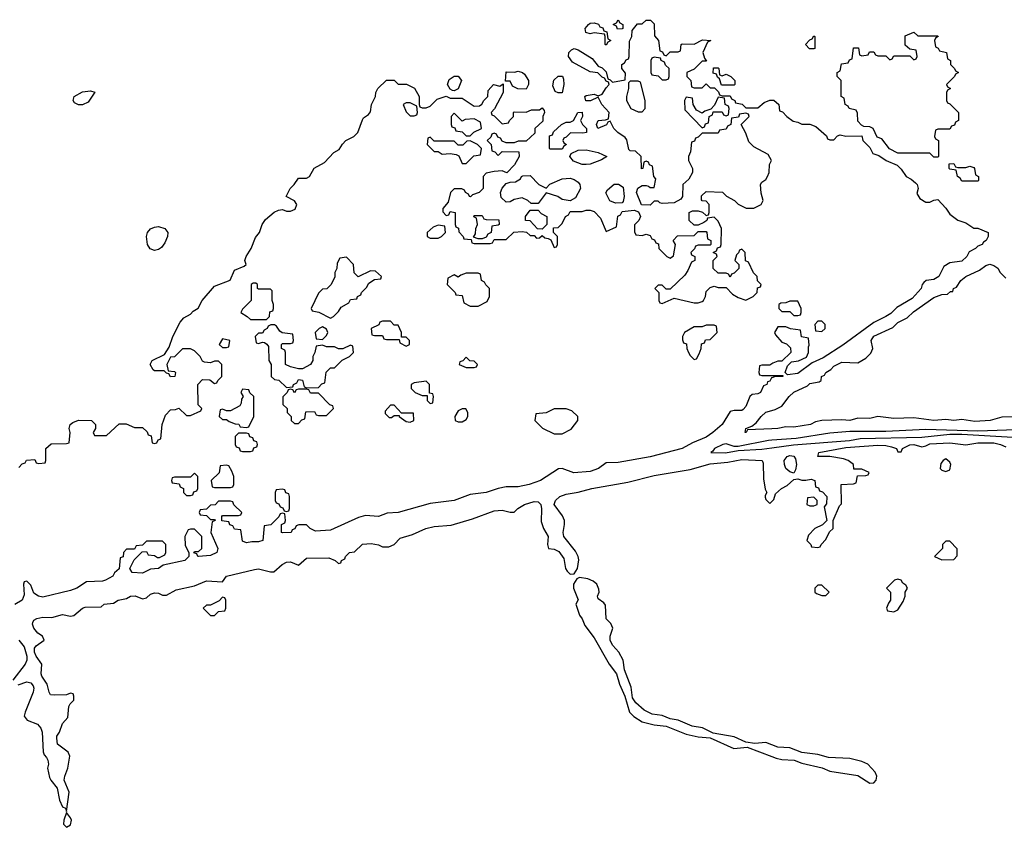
# Model space of a CAD drawing. Header units: inches. Extents: x 2769379 to 2883802, y 684208 to 828654.
# Tile 273 of 298: x 2836235 to 2841163, y 804975 to 809014. Entities that reach past the tile are written whole.
import ezdxf

# ---------------------------------------------------------------- set-up
doc = ezdxf.new("R2010")
doc.units = ezdxf.units.IN
doc.header["$MEASUREMENT"] = 0
doc.layers.add('C8830', color=7, linetype='Continuous')
doc.layers.add('C8840', color=7, linetype='Continuous')

msp = doc.modelspace()

# ---------------------------------------------------------------- linework, layer by layer
at = {"layer": 'C8830', "color": 2}
for points, elevation in [([(2836230, 806774), (2836247.3, 806792.7), (2836262, 806798), (2836268.4, 806811.6), (2836310, 806814), (2836318, 806798), (2836330, 806794), (2836362, 806798), (2836366, 806810), (2836366, 806870), (2836392.7, 806892.7), (2836470, 806894), (2836482, 806898), (2836488, 806950), (2836482, 806970), (2836488, 806990), (2836500.2, 806999.8), (2836528.9, 807011.1), (2836594, 807010), (2836614, 806990), (2836614, 806970), (2836602, 806950), (2836610, 806934), (2836670, 806934), (2836732.7, 806992.7), (2836767.3, 806992.7), (2836810, 806974), (2836850, 806974), (2836872.7, 806952.7), (2836878, 806938), (2836892.7, 806932.7), (2836898, 806898), (2836910, 806894), (2836922, 806898), (2836927.3, 806912.7), (2836942, 806918), (2836948, 806990), (2836964.7, 807035.3), (2836990, 807062), (2837015.3, 807064.7), (2837031.6, 807071.6), (2837070, 807034), (2837090, 807034), (2837142, 807058), (2837146, 807070), (2837128, 807088), (2837126, 807190), (2837150, 807214), (2837187.3, 807212.7), (2837210, 807194), (2837222, 807198), (2837226, 807210), (2837246, 807230), (2837246, 807290), (2837230, 807306), (2837210, 807306), (2837190, 807298), (2837160.4, 807300.4), (2837150, 807306), (2837138, 807330), (2837110, 807358), (2837090, 807368), (2837050, 807368), (2837010, 807328), (2836990, 807326), (2836972, 807290), (2836978, 807258), (2837010, 807254), (2837014, 807250), (2837011.1, 807228.9), (2836990, 807228), (2836982, 807242), (2836970, 807246), (2836958, 807258), (2836910, 807258), (2836903.1, 807263.1), (2836888, 807290), (2836898, 807310), (2836960.4, 807339.6), (2836983.1, 807376.9), (2837002, 807430), (2837038, 807502), (2837056.4, 807523.6), (2837090, 807542), (2837103.1, 807556.9), (2837128.4, 807571.6), (2837148.7, 807610), (2837210, 807682), (2837288.4, 807711.6), (2837310, 807762), (2837359, 807781), (2837368, 807790), (2837362, 807810), (2837368.7, 807830), (2837394, 807870), (2837414.6, 807925.4), (2837435.3, 807950), (2837448.7, 807990), (2837465.6, 808014.4), (2837509.2, 808050.8), (2837530, 808062), (2837550, 808064.7), (2837570, 808056), (2837590, 808056), (2837612.9, 808067.1), (2837622, 808090), (2837610, 808108), (2837568, 808130), (2837588, 808170), (2837608.7, 808190), (2837630, 808222), (2837670, 808222), (2837686, 808230), (2837708.9, 808271.1), (2837760.4, 808299.6), (2837808, 808350), (2837834.6, 808365.4), (2837850, 808392), (2837868, 808410), (2837908, 808430), (2837928, 808450), (2837950, 808514), (2837956.4, 808523.6), (2837980.4, 808539.6), (2837990, 808554), (2837995.3, 808590), (2838015.3, 808630), (2838018, 808650), (2838028, 808670), (2838070, 808712), (2838110, 808712), (2838130, 808692), (2838171.1, 808691.1), (2838211.1, 808671.1), (2838234, 808630), (2838234, 808590), (2838238, 808578), (2838250, 808574), (2838270, 808574), (2838290, 808582), (2838324, 808616), (2838370, 808632), (2838390, 808622), (2838450, 808622), (2838510, 808582), (2838536.4, 808583.6), (2838548.4, 808591.6), (2838558, 808610), (2838578, 808630), (2838580.4, 808659.6), (2838606, 808690), (2838638, 808682), (2838654, 808694), (2838654, 808650), (2838611.6, 808568.4), (2838594, 808550), (2838598, 808538), (2838610, 808534), (2838650, 808494), (2838682, 808498), (2838686, 808510), (2838706, 808530), (2838706, 808550), (2838710, 808554), (2838770, 808552), (2838796.4, 808563.6), (2838836.4, 808563.6), (2838850, 808574), (2838859.6, 808559.6), (2838862, 808550), (2838854, 808530), (2838852.7, 808507.3), (2838814, 808470), (2838812.7, 808447.3), (2838770, 808406), (2838730, 808406), (2838710, 808398), (2838670, 808398), (2838650, 808406), (2838642, 808422), (2838627.3, 808427.3), (2838622, 808442), (2838610, 808446), (2838598, 808442), (2838592.7, 808427.3), (2838574, 808410), (2838594, 808390), (2838598, 808358), (2838612.7, 808352.7), (2838630, 808334), (2838650, 808354), (2838732.7, 808352.7), (2838734, 808330), (2838711.6, 808288.4), (2838672.7, 808247.3), (2838650, 808258), (2838610, 808255.3), (2838570, 808246), (2838554, 808230), (2838554, 808170), (2838534, 808150), (2838502, 808138), (2838491.6, 808128.4), (2838486, 808130), (2838482, 808142), (2838466, 808150), (2838462, 808162), (2838447.3, 808167.3), (2838410, 808168), (2838391, 808149), (2838379.1, 808100.9), (2838352, 808070), (2838352.7, 808052.7), (2838370, 808034), (2838382, 808038), (2838390, 808054), (2838414, 808050), (2838414, 807990), (2838418, 807978), (2838431.6, 807971.6), (2838432.7, 807952.7), (2838454, 807930), (2838458, 807918), (2838494, 807914), (2838498, 807898), (2838510, 807894), (2838590, 807894), (2838602, 807898), (2838610, 807914), (2838670, 807914), (2838708.4, 807951.6), (2838750, 807954), (2838771.6, 807951.6), (2838790, 807934), (2838810, 807934), (2838822, 807922), (2838836.4, 807923.6), (2838850, 807934), (2838863.6, 807923.6), (2838879.6, 807919.6), (2838892.7, 807912.7), (2838910, 807874), (2838922, 807878), (2838926, 807890), (2838926, 807930), (2838906, 807950), (2838907.3, 807972.7), (2838930, 807974), (2838950, 807994), (2838966, 808030), (2838982, 808038), (2838990, 808054), (2839050, 808054), (2839070, 808062), (2839090, 808062), (2839110, 808054), (2839141, 808021), (2839170, 807954), (2839222, 807978), (2839228.4, 808031.6), (2839242, 808038), (2839250, 808054), (2839310, 808062), (2839332.7, 808052.7), (2839342, 808030), (2839334, 808010), (2839312.7, 807987.3), (2839312.7, 807952.7), (2839318, 807938), (2839350, 807934), (2839370, 807942), (2839390, 807934), (2839398, 807918), (2839412.7, 807912.7), (2839418, 807898), (2839432.7, 807892.7), (2839434, 807870), (2839474, 807830), (2839490, 807822), (2839507.3, 807832.7), (2839518, 807890), (2839506, 807910), (2839527.3, 807932.7), (2839610, 807934), (2839630, 807954), (2839670, 807954), (2839674, 807950), (2839678, 807918), (2839694, 807910), (2839694, 807890), (2839690, 807886), (2839630, 807886), (2839618, 807882), (2839612.7, 807867.3), (2839594, 807850), (2839598, 807838), (2839614, 807830), (2839614, 807810), (2839598, 807802), (2839579.6, 807760.4), (2839563.6, 807736.4), (2839490, 807666), (2839470, 807666), (2839450, 807686), (2839430, 807686), (2839414, 807670), (2839434, 807650), (2839434, 807610), (2839438, 807598), (2839450, 807594), (2839510, 807622), (2839610, 807598), (2839630, 807598), (2839650, 807604.7), (2839658, 807610), (2839668, 807630), (2839670, 807654), (2839690, 807674), (2839710, 807682), (2839730, 807674), (2839770, 807674), (2839802, 807642), (2839830, 807624.7), (2839870, 807612), (2839906, 807630), (2839926, 807650), (2839927.3, 807672.7), (2839942, 807678), (2839946, 807690), (2839927.3, 807707.3), (2839926, 807730), (2839907.3, 807747.3), (2839882, 807802), (2839867.3, 807807.3), (2839866, 807850), (2839850, 807866), (2839838, 807862), (2839832.7, 807847.3), (2839822, 807838), (2839814, 807810), (2839834, 807790), (2839834, 807770), (2839810, 807746), (2839798, 807742), (2839790, 807726), (2839782, 807742), (2839770, 807746), (2839730, 807746), (2839706, 807770), (2839706, 807810), (2839726, 807830), (2839722, 807842), (2839706, 807850), (2839722, 807858), (2839727.3, 807872.7), (2839742, 807878), (2839746, 807890), (2839748, 807970), (2839730, 808006), (2839710, 808026), (2839678, 808022), (2839674, 808010), (2839659.6, 808000.4), (2839630, 807986), (2839610, 807986), (2839586, 808010), (2839586, 808050), (2839602, 808058), (2839630, 808058), (2839652, 808052), (2839670, 808034), (2839682, 808038), (2839686, 808050), (2839686, 808090), (2839670, 808106), (2839650, 808108), (2839647.3, 808112.7), (2839647.3, 808132.7), (2839670, 808154), (2839751.6, 808151.6), (2839771.6, 808131.6), (2839812, 808110), (2839831.1, 808091.1), (2839871.6, 808071.6), (2839908.4, 808071.6), (2839946, 808090), (2839955.3, 808110), (2839945.6, 808145.6), (2839942, 808190), (2839950, 808202), (2839970, 808214), (2839978, 808230), (2839986, 808250), (2839988, 808290), (2839998, 808310), (2839980.4, 808340.4), (2839910, 808378), (2839884, 808404), (2839870, 808446), (2839846, 808490), (2839886, 808530), (2839882, 808542), (2839870, 808546), (2839838, 808542), (2839832.7, 808527.3), (2839798, 808522), (2839794, 808490), (2839778, 808482), (2839770, 808466), (2839738, 808462), (2839730, 808446), (2839650, 808446), (2839630, 808426), (2839618, 808422), (2839612.7, 808407.3), (2839598, 808402), (2839592.7, 808352.7), (2839582, 808330), (2839582, 808310), (2839602, 808270), (2839602, 808250), (2839583.6, 808216.4), (2839554, 808190), (2839552, 808130), (2839543.6, 808116.4), (2839510, 808098), (2839450, 808095.3), (2839438, 808098), (2839430, 808106), (2839410, 808106), (2839390, 808086), (2839347.3, 808087.3), (2839322, 808150), (2839329, 808171), (2839350, 808184.7), (2839370, 808184.7), (2839382, 808182), (2839390, 808174), (2839410, 808174), (2839418, 808218), (2839408, 808230), (2839402, 808282), (2839387.3, 808287.3), (2839382, 808302), (2839370, 808306), (2839358, 808302), (2839354, 808270), (2839347.3, 808267.3), (2839346, 808330), (2839316.4, 808356.4), (2839290, 808358), (2839284, 808364), (2839273.2, 808413.2), (2839265.6, 808425.6), (2839228, 808450), (2839208, 808470), (2839190, 808506), (2839178, 808502), (2839171.6, 808488.4), (2839128, 808470), (2839122, 808490), (2839129.4, 808510.6), (2839167.3, 808512.7), (2839182, 808518), (2839186, 808550), (2839148, 808590), (2839130, 808626), (2839091.1, 808608.9), (2839068.7, 808608.7), (2839064, 808630), (2839070, 808634.8), (2839110, 808642), (2839130, 808634), (2839150, 808642), (2839170, 808674), (2839186, 808690), (2839182, 808702), (2839170, 808706), (2839162, 808722), (2839150, 808726), (2839128, 808748), (2839090, 808754), (2839001.5, 808801.5), (2838981.2, 808830), (2838984, 808850), (2838996, 808864), (2839010, 808870.7), (2839030, 808864), (2839100.7, 808820.7), (2839130, 808782), (2839150, 808774), (2839170, 808754), (2839178, 808718), (2839190, 808714), (2839202, 808702), (2839266, 808714), (2839267.3, 808747.3), (2839248, 808770), (2839248, 808790), (2839262, 808798), (2839270, 808814), (2839282, 808818), (2839286, 808830), (2839287.3, 808907.3), (2839298, 808930), (2839300.4, 808959.6), (2839327.3, 808992.7), (2839350, 808994), (2839370, 809012), (2839391.6, 809011.6), (2839410, 808994), (2839412.7, 808932.7), (2839432, 808910), (2839438, 808858), (2839452.7, 808852.7), (2839458, 808838), (2839470, 808834), (2839490, 808854), (2839530, 808854), (2839542, 808858), (2839546, 808890), (2839550, 808894), (2839610, 808891.3), (2839652.7, 808912.7), (2839694, 808910), (2839678, 808902), (2839654, 808850), (2839662, 808822), (2839672.7, 808807.3), (2839650, 808806), (2839610, 808766), (2839574, 808750), (2839574, 808730), (2839594, 808710), (2839598, 808678), (2839610, 808674), (2839650, 808674), (2839670, 808694), (2839690, 808674), (2839712.7, 808672.7), (2839732.7, 808652.7), (2839738, 808638), (2839750, 808634), (2839790, 808634), (2839798, 808618), (2839814, 808610), (2839818, 808598), (2839851.6, 808591.6), (2839870, 808574), (2839930, 808574), (2839960.4, 808599.6), (2839990, 808612), (2840000, 808612)], 2), ([(2840000, 807293.6), (2839990, 807286), (2839950, 807286), (2839938, 807282), (2839934, 807250), (2839938, 807238), (2839950, 807234), (2840000, 807234)], 2), ([(2840000, 807222.7), (2839998, 807222), (2839990, 807206), (2839978, 807202), (2839974, 807190), (2839958, 807182), (2839942, 807150), (2839930, 807142), (2839901, 807139), (2839890, 807128.7), (2839870, 807079), (2839856.2, 807063.8), (2839850, 807059.5), (2839810, 807059), (2839790, 807054), (2839750.4, 806990), (2839704.4, 806950), (2839670, 806925.7), (2839602, 806898), (2839550.7, 806870), (2839390, 806827.4), (2839230, 806799.8), (2839170, 806797.2), (2839131.1, 806768.9), (2839090, 806753.7), (2839008.2, 806748.2), (2838950, 806768.7), (2838931.6, 806768.4), (2838841, 806710), (2838784.7, 806690), (2838730, 806677.4), (2838670, 806677), (2838630, 806669.6), (2838570, 806649.7), (2838490, 806639.3), (2838410, 806609.6), (2838290, 806594), (2838130, 806549.6), (2838073.7, 806546.3), (2838030, 806529.6), (2837965.4, 806534.6), (2837930, 806524), (2837790, 806460.5), (2837716, 806456), (2837688, 806470), (2837670, 806488), (2837632.7, 806487.3), (2837618, 806482), (2837612, 806468), (2837598, 806462), (2837594, 806450), (2837550, 806448), (2837546, 806450), (2837546, 806490), (2837562, 806498), (2837566, 806510), (2837562, 806542), (2837550, 806546), (2837538, 806542), (2837532.7, 806527.3), (2837492.7, 806487.3), (2837458, 806482), (2837452, 806410), (2837430, 806402), (2837396.9, 806403.1), (2837370, 806398), (2837350, 806406), (2837342, 806462), (2837310, 806466), (2837302, 806482), (2837287.3, 806487.3), (2837282, 806502), (2837247.3, 806507.3), (2837246, 806530), (2837250, 806534), (2837330, 806534), (2837342, 806538), (2837346, 806550), (2837307.3, 806587.3), (2837302, 806602), (2837290, 806606), (2837230, 806606), (2837212.7, 806587.3), (2837190, 806586), (2837170, 806566), (2837138, 806562), (2837134, 806550), (2837138, 806538), (2837170, 806534), (2837190, 806514), (2837210, 806514), (2837214, 806510), (2837198, 806502), (2837192, 806450), (2837226, 806370), (2837221, 806350), (2837190, 806334), (2837129.3, 806329.3), (2837126, 806330), (2837122, 806342), (2837107.3, 806347.3), (2837110, 806354), (2837130, 806354), (2837146, 806370), (2837146, 806430), (2837110, 806466), (2837090, 806466), (2837078, 806462), (2837062, 806430), (2837063.6, 806383.6), (2837082, 806350), (2837082, 806330), (2837062, 806310), (2836953.4, 806286.6), (2836930.3, 806269.7), (2836890, 806265.2), (2836850, 806245.6), (2836798, 806250), (2836786, 806270), (2836807.3, 806312.7), (2836847.3, 806352.7), (2836870, 806354), (2836878, 806338), (2836910, 806334), (2836924.7, 806324.7), (2836935.3, 806324.7), (2836962, 806338), (2836966, 806350), (2836966, 806390), (2836950, 806406), (2836870, 806406), (2836850, 806386), (2836818, 806382), (2836810, 806366), (2836770, 806366), (2836754, 806350), (2836752.7, 806327.3), (2836738, 806322), (2836732.7, 806267.3), (2836710, 806248), (2836701, 806230), (2836664.7, 806210), (2836650, 806205.1), (2836570, 806202), (2836521, 806170), (2836490, 806158.7), (2836350, 806126.6), (2836328.7, 806130), (2836306, 806146), (2836290, 806186), (2836270, 806206), (2836258, 806202), (2836254, 806190), (2836256.9, 806136.9), (2836246.8, 806110), (2836211.3, 806088.7)], 2), ([(2840000, 806968.1), (2839878, 806962), (2839870.4, 806949.6), (2839866, 806950), (2839868.7, 806970), (2839899, 806981), (2839921.5, 806998.5), (2839946, 807030), (2839969.7, 807050.3), (2840000, 807059.7)], 2), ([(2840000, 806911.2), (2839982, 806910), (2839830, 806879.5), (2839810, 806879.5), (2839770, 806892), (2839754, 806890), (2839712, 806870), (2839704.7, 806855.3), (2839694, 806850), (2839767.3, 806847.3), (2839830, 806859.1), (2839950, 806865.5), (2840000, 806872.5)], 6), ([(2836227.1, 805687.1), (2836270, 805703.1), (2836290, 805698), (2836302.8, 805682.8), (2836306.4, 805670), (2836302.4, 805650), (2836262, 805550), (2836258, 805530), (2836272, 805510), (2836324.7, 805490), (2836340.5, 805470), (2836348.2, 805450), (2836352.8, 805352.8), (2836357.3, 805337.3), (2836370, 805324.7), (2836376.3, 805310), (2836379.1, 805290), (2836374, 805270), (2836384.5, 805224.5), (2836390.7, 805210), (2836423, 805170), (2836434.4, 805110), (2836450, 805077.3), (2836464.7, 805070), (2836470, 805054), (2836482.4, 805150), (2836458.4, 805210), (2836460.5, 805230), (2836476.2, 805270), (2836485.2, 805330), (2836478, 805350), (2836423.7, 805390), (2836420.1, 805419.9), (2836420.9, 805430), (2836434, 805450), (2836450, 805494), (2836476.4, 805523.6), (2836480.4, 805579.6), (2836487.3, 805592.7), (2836506, 805610), (2836506, 805630), (2836502, 805642), (2836490, 805646), (2836470, 805638), (2836410, 805635.3), (2836390, 805638), (2836382, 805650), (2836373.2, 805690), (2836346, 805730), (2836342.5, 805742.5), (2836346, 805790), (2836318, 805830), (2836309.3, 805850), (2836309.6, 805870.4), (2836318, 805882), (2836358, 805910), (2836348.7, 805930), (2836325.1, 805945.1), (2836305.1, 805970), (2836299.5, 805990), (2836301.6, 805998.4), (2836306, 806010), (2836321.1, 806018.9), (2836350, 806026.4), (2836396.6, 806023.4), (2836450, 806039.1), (2836490, 806030.7), (2836506.3, 806033.7), (2836549, 806070), (2836563.5, 806076.5), (2836642, 806078), (2836658, 806090), (2836704, 806096), (2836728, 806110), (2836770, 806118.8), (2836790, 806130.4), (2836812.7, 806132.7), (2836850, 806118), (2836870, 806122), (2836890, 806141), (2836910, 806146.8), (2836930, 806146), (2836950, 806136), (2836970, 806136), (2837018, 806162), (2837110, 806182), (2837170, 806207.7), (2837250, 806202), (2837270, 806230.7), (2837410, 806264), (2837430, 806266.8), (2837490, 806252), (2837507.3, 806252.7), (2837548, 806290), (2837570, 806301), (2837590, 806302), (2837630, 806286), (2837670, 806321), (2837782.8, 806322.8), (2837814, 806310), (2837830, 806294), (2837842, 806298), (2837846, 806310), (2837862, 806318), (2837866, 806330), (2837886, 806350), (2837910, 806352), (2837950, 806390.5), (2837993.4, 806393.4), (2838030, 806387.3), (2838050, 806377.3), (2838083.2, 806376.8), (2838108.7, 806390), (2838139, 806421), (2838200.2, 806439.8), (2838268, 806470), (2838310, 806479.1), (2838394.6, 806485.4), (2838502, 806518), (2838610, 806557.1), (2838650, 806560.7), (2838690, 806551), (2838710, 806551.3), (2838728.7, 806570), (2838762, 806590), (2838810, 806604.4), (2838830, 806602.4), (2838842.4, 806590), (2838846.9, 806566.9), (2838844.9, 806504.9), (2838856.3, 806470), (2838880.7, 806430), (2838876, 806390), (2838882, 806370), (2838910, 806366), (2838934, 806354), (2838958.5, 806318.5), (2838967.2, 806270), (2838975.2, 806255.2), (2838990, 806241.6), (2839010, 806242.8), (2839026.3, 806270), (2839032.7, 806312.7), (2839029.6, 806329.6), (2839016.6, 806356.6), (2838958.7, 806430), (2838954.7, 806450), (2838962.4, 806490), (2838961.3, 806510), (2838952.3, 806532.3), (2838909.6, 806590), (2838917.2, 806610), (2838939, 806630), (2838970, 806641.6), (2839030, 806650.4), (2839098, 806670), (2839278.9, 806701.1), (2839410, 806734.9), (2839590, 806764.9), (2839690, 806792.3), (2839779.3, 806800.7), (2839850, 806814.7), (2839951.3, 806810), (2839955.9, 806795.9), (2839957.5, 806717.5), (2839965.4, 806665.4), (2839974, 806650), (2839965.4, 806634.6), (2839965.4, 806625.4), (2839970, 806614), (2839990, 806594), (2840000, 806604)], 2), ([(2840000, 805386.8), (2839970, 805398.4), (2839913.8, 805393.8), (2839870, 805401.2), (2839810, 805427), (2839706, 805446), (2839652.5, 805472.5), (2839600.1, 805480.1), (2839531.1, 805511.1), (2839490, 805516.9), (2839450, 805533.3), (2839401.1, 805541.1), (2839361, 805561), (2839318, 805598), (2839302.4, 805622.4), (2839295.6, 805675.6), (2839261.6, 805761.6), (2839255.6, 805810), (2839234, 805850), (2839204.2, 805884.2), (2839189.7, 805909.7), (2839189.7, 805930), (2839203.7, 805970), (2839194.2, 805994.2), (2839170, 806018), (2839166.3, 806086.3), (2839158, 806098), (2839130, 806118), (2839126, 806130), (2839135.3, 806150), (2839134, 806166), (2839123.7, 806190), (2839105.4, 806205.4), (2839077.7, 806217.7), (2839036.3, 806223.7), (2839022.8, 806217.2), (2839007.3, 806190), (2839006.8, 806170), (2839030, 806112), (2839018.8, 806090), (2839036.3, 806036.3), (2839050, 806018), (2839063.4, 805983.4), (2839110, 805922.8), (2839184.9, 805790), (2839221.6, 805741.6), (2839236.4, 805690), (2839264.4, 805630), (2839287.7, 805550), (2839308.9, 805528.9), (2839350, 805503.1), (2839410, 805487), (2839470, 805480.4), (2839570, 805441.3), (2839630, 805427), (2839690, 805422), (2839808.7, 805368.7), (2839875.3, 805375.3), (2840000, 805328.3)], 2), ([(2836230, 805910.3), (2836257.4, 805877.4), (2836270.7, 805830), (2836270.6, 805810), (2836262.4, 805790), (2836201, 805710)], 2)]:
    msp.add_lwpolyline(points, dxfattribs=dict(at, elevation=elevation))
at = {"layer": 'C8830', "color": 2, "elevation": 2}
for points in [[(2839170, 808886), (2839166, 808890), (2839166, 808930), (2839162, 808942), (2839110, 808948.7), (2839090, 808944), (2839069, 808950), (2839065.2, 808970), (2839082, 808990), (2839090, 808996), (2839110, 808998), (2839131.6, 808991.6), (2839138, 808978), (2839152.7, 808972.7), (2839158, 808958), (2839172.7, 808952.7), (2839178, 808918), (2839194, 808910), (2839178, 808902)], [(2839227.3, 808967.3), (2839222, 808982), (2839206, 808990), (2839222, 808998), (2839230, 809014), (2839238, 808998), (2839254, 808990), (2839254, 808970), (2839250, 808968)], [(2839410, 808826), (2839398, 808822), (2839394, 808810), (2839394, 808750), (2839398, 808738), (2839430, 808734), (2839450, 808714), (2839470, 808714), (2839482, 808718), (2839486, 808730), (2839486, 808770), (2839467.3, 808787.3), (2839462, 808802), (2839446, 808810), (2839442, 808822)], [(2838770, 808666), (2838728.4, 808668.4), (2838702, 808682), (2838690, 808706), (2838666, 808706), (2838670, 808754), (2838712, 808752), (2838730, 808756), (2838750.7, 808750.7), (2838762, 808742), (2838781, 808710), (2838782, 808690)], [(2839750, 808734), (2839770, 808742), (2839794, 808730), (2839814, 808710), (2839814, 808690), (2839810, 808686), (2839747.3, 808687.3), (2839738, 808718), (2839727.3, 808727.3), (2839722, 808742), (2839706, 808746), (2839707.3, 808772.7), (2839730, 808774), (2839734, 808770), (2839738, 808738)], [(2838410, 808658), (2838400.4, 808660.4), (2838390, 808666), (2838375.3, 808690), (2838385.2, 808714.8), (2838410, 808731.3), (2838430, 808731.3), (2838446, 808710), (2838430, 808668)], [(2838930, 808648), (2838915.3, 808655.3), (2838903.1, 808683.1), (2838909, 808711), (2838930, 808732), (2838951.3, 808731.3), (2838956.9, 808716.9), (2838958.8, 808690), (2838950, 808648)], [(2839330, 808706), (2839290, 808706), (2839282, 808698), (2839282, 808670), (2839272, 808630), (2839272, 808610), (2839294, 808570), (2839330, 808554), (2839350, 808554), (2839366, 808570), (2839366, 808610), (2839342, 808702)], [(2836530, 808588.7), (2836510, 808598), (2836502, 808610), (2836508, 808630), (2836550, 808654), (2836590, 808658), (2836611.1, 808651.1), (2836578, 808602), (2836550, 808588.7)], [(2839730, 808626), (2839712.7, 808587.3), (2839694, 808566), (2839663.6, 808556.4), (2839650, 808546), (2839622, 808562), (2839606, 808590), (2839602, 808622), (2839570, 808626), (2839562, 808610), (2839563.6, 808563.6), (2839650, 808474), (2839662, 808478), (2839667.3, 808492.7), (2839682, 808498), (2839686, 808530), (2839702, 808538), (2839706, 808554), (2839750, 808554), (2839758, 808538), (2839770, 808534), (2839782, 808538), (2839786, 808570), (2839782, 808582), (2839766, 808590), (2839762, 808622)], [(2838190, 808598), (2838170, 808598), (2838154, 808590), (2838170, 808554), (2838190, 808534), (2838210, 808534), (2838222, 808538), (2838226, 808550), (2838222, 808582)], [(2838410, 808546), (2838394, 808530), (2838394, 808490), (2838398, 808478), (2838412.7, 808472.7), (2838418, 808458), (2838450, 808454), (2838470, 808434), (2838490, 808434), (2838508.4, 808451.6), (2838546, 808470), (2838542, 808502), (2838510, 808518), (2838464.7, 808515.3), (2838450, 808506)], [(2839053.4, 808446.6), (2838991.6, 808448.4), (2838970, 808426), (2838958, 808422), (2838954, 808410), (2838958, 808398), (2838972, 808390), (2838958, 808382), (2838950, 808366), (2838890, 808366), (2838886, 808370), (2838887.3, 808432.7), (2838902, 808438), (2838907.3, 808452.7), (2838946, 808490), (2838970, 808502), (2838990, 808502), (2839006, 808510), (2839028, 808550), (2839050, 808552), (2839051, 808530), (2839042, 808510), (2839051.3, 808490), (2839071.3, 808470), (2839072, 808450)], [(2838290, 808426), (2838278, 808422), (2838274, 808390), (2838310, 808354), (2838330, 808354), (2838350, 808342), (2838390, 808344.7), (2838419.6, 808339.6), (2838432.7, 808332.7), (2838450, 808294), (2838470, 808294), (2838507.3, 808332.7), (2838542, 808338), (2838546, 808370), (2838526, 808390), (2838490, 808408), (2838472.7, 808407.3), (2838452.7, 808387.3), (2838430, 808386), (2838410, 808406), (2838310, 808406)], [(2839070, 808289.4), (2839049.6, 808289.6), (2839006, 808306), (2838988, 808330), (2838995.3, 808344.7), (2839030, 808360.7), (2839070, 808363), (2839130, 808350.6), (2839174, 808330), (2839146.4, 808313.6), (2839090, 808292.3)], [(2838870, 808172), (2838889, 808191), (2838950, 808218), (2838990, 808221), (2839010, 808214.8), (2839030, 808201), (2839038.8, 808190), (2839042, 808170), (2839017.5, 808122.5), (2838990, 808108.7), (2838950, 808115.1), (2838928.7, 808130), (2838870, 808148.7), (2838830, 808095.3), (2838795.3, 808095.3), (2838778, 808110), (2838750, 808122.7), (2838710, 808114.5), (2838690, 808102.7), (2838670, 808101.2), (2838644.1, 808124.1), (2838641.2, 808150), (2838649, 808171), (2838670, 808194), (2838690, 808202), (2838716.4, 808203.6), (2838742, 808218), (2838746, 808230), (2838752.7, 808232.7), (2838790, 808234), (2838834, 808190)], [(2839216.4, 808096.4), (2839188.7, 808108.7), (2839168.4, 808148.4), (2839176.4, 808163.6), (2839210, 808192), (2839231.6, 808191.6), (2839256, 808176), (2839261, 808130), (2839256, 808104), (2839250, 808098)], [(2838850, 807966), (2838827.3, 807967.3), (2838790, 808008), (2838766, 808010), (2838766, 808030), (2838790, 808062), (2838830, 808062), (2838844.7, 808044.7), (2838874, 808030), (2838874, 807990)], [(2838530, 807918), (2838506, 807926), (2838516.4, 807943.6), (2838518, 807970), (2838526, 807990), (2838522, 808022), (2838508, 808028), (2838510, 808034), (2838550, 808034), (2838558, 808018), (2838570, 808014), (2838632.7, 808012.7), (2838634, 807990), (2838630, 807986), (2838598, 807982), (2838594, 807950), (2838578, 807942), (2838570, 807926), (2838550, 807918)], [(2836910, 807859.3), (2836887.7, 807867.7), (2836874.5, 807890), (2836869.5, 807930), (2836874.5, 807950), (2836890, 807967.7), (2836910, 807977.1), (2836930, 807979.3), (2836962, 807970), (2836976, 807950), (2836974.8, 807930), (2836961.4, 807898.6), (2836944.9, 807875.1), (2836930, 807864)], [(2838330, 807986), (2838303.6, 807976.4), (2838274, 807950), (2838274, 807930), (2838290, 807922), (2838330, 807922), (2838346, 807930), (2838366, 807950), (2838362, 807982)], [(2837870, 807826), (2837838, 807822), (2837823.6, 807796.4), (2837822, 807770), (2837812, 807750), (2837811.6, 807728.4), (2837794, 807690), (2837772.7, 807667.3), (2837750, 807666), (2837730, 807646), (2837694, 807570), (2837698, 807558), (2837731.6, 807551.6), (2837790, 807522), (2837806, 807530), (2837830, 807554), (2837843.1, 807576.9), (2837882, 807598), (2837890, 807614), (2837922, 807618), (2837926, 807630), (2837942, 807638), (2837946, 807650), (2837970, 807674), (2837983.1, 807696.9), (2838010, 807714), (2838042, 807718), (2838046, 807730), (2838016.4, 807756.4), (2837990, 807758), (2837928.4, 807728.4), (2837908.4, 807748.4), (2837906, 807790)], [(2838530, 807746), (2838470, 807746), (2838443.6, 807736.4), (2838430, 807726), (2838410, 807738), (2838378, 807722), (2838374, 807690), (2838414, 807650), (2838418, 807638), (2838450, 807634), (2838458, 807598), (2838490, 807582), (2838530, 807582), (2838574.6, 807605.4), (2838586, 807630), (2838586, 807670), (2838567.3, 807687.3), (2838562, 807702), (2838546, 807710), (2838542, 807742)], [(2837416.4, 807696.4), (2837403.6, 807696.4), (2837394, 807690), (2837394, 807610), (2837350, 807566), (2837342, 807550), (2837374, 807530), (2837390, 807514), (2837470, 807514), (2837486, 807530), (2837487.3, 807552.7), (2837502, 807558), (2837506, 807570), (2837506, 807590), (2837498, 807610), (2837498, 807658), (2837490, 807666), (2837430, 807666), (2837426, 807670), (2837426, 807690)], [(2837510, 807488), (2837492.7, 807487.3), (2837478, 807482), (2837474, 807470), (2837458, 807462), (2837450, 807446), (2837430, 807446), (2837414, 807430), (2837418, 807398), (2837430, 807394), (2837450, 807402), (2837459.6, 807399.6), (2837472, 807392), (2837479.6, 807379.6), (2837482, 807310), (2837494, 807290), (2837494, 807230), (2837510, 807214), (2837531.6, 807211.6), (2837570, 807174), (2837602, 807178), (2837606, 807190), (2837622, 807198), (2837630, 807214), (2837651.1, 807211.1), (2837658, 807178), (2837672.7, 807172.7), (2837730, 807174), (2837747.3, 807192.7), (2837762, 807198), (2837768.9, 807251.1), (2837790, 807272), (2837810, 807272), (2837848.9, 807311.1), (2837886, 807330), (2837906, 807350), (2837902, 807382), (2837890, 807386), (2837851.6, 807368.4), (2837830, 807368), (2837810, 807378), (2837770, 807378), (2837750, 807386), (2837718, 807382), (2837712, 807350), (2837702, 807330), (2837702, 807310), (2837691.1, 807288.9), (2837650, 807268), (2837630, 807268), (2837590, 807278), (2837566, 807290), (2837566, 807350), (2837562, 807362), (2837546, 807370), (2837546, 807390), (2837550, 807394), (2837590, 807394), (2837602, 807398), (2837606, 807410), (2837602, 807442), (2837548.4, 807448.4), (2837536.4, 807456.4), (2837520.4, 807480.4)], [(2837750, 807478), (2837734, 807470), (2837714, 807450), (2837718, 807418), (2837750, 807414), (2837770, 807434), (2837778, 807450), (2837770, 807466)], [(2838090, 807506), (2838050, 807506), (2838038, 807502), (2838032.7, 807487.3), (2837994, 807470), (2837998, 807438), (2838010, 807434), (2838050, 807434), (2838058, 807418), (2838070, 807414), (2838134, 807414), (2838138, 807398), (2838170, 807382), (2838186, 807390), (2838186, 807410), (2838170, 807426), (2838146, 807426), (2838146, 807450), (2838130, 807486), (2838110, 807486)], [(2839710, 807486), (2839670, 807486), (2839650, 807478), (2839610, 807478), (2839562, 807450), (2839552, 807430), (2839552.7, 807412.7), (2839558, 807398), (2839572.7, 807392.7), (2839574, 807370), (2839582, 807350), (2839590, 807334), (2839610, 807314), (2839622, 807318), (2839636.4, 807343.6), (2839646, 807370), (2839647.3, 807392.7), (2839662, 807398), (2839667.3, 807412.7), (2839690, 807414), (2839726, 807450), (2839722, 807482)], [(2837250, 807418), (2837234, 807390), (2837250, 807374), (2837270, 807374), (2837282, 807378), (2837286, 807410)], [(2838470, 807326), (2838452.7, 807307.3), (2838438, 807302), (2838434, 807290), (2838470, 807274), (2838510, 807274), (2838522, 807278), (2838526, 807290), (2838510, 807306), (2838487.3, 807307.3)], [(2838270, 807206), (2838210, 807198), (2838194, 807190), (2838194, 807170), (2838214, 807150), (2838250, 807134), (2838274, 807134), (2838274, 807110), (2838290, 807094), (2838302, 807098), (2838306, 807130), (2838302, 807142), (2838286, 807146), (2838286, 807190)], [(2837350, 807166), (2837342, 807150), (2837354, 807130), (2837344.7, 807115.3), (2837343.6, 807096.4), (2837336.9, 807083.1), (2837290, 807058), (2837270, 807058), (2837250, 807066), (2837238, 807062), (2837234, 807030), (2837250, 807014), (2837270, 807014), (2837283.6, 807003.6), (2837312.7, 806992.7), (2837331.6, 806991.6), (2837338, 806978), (2837370, 806974), (2837382, 806978), (2837406, 807030), (2837406, 807130), (2837387.3, 807147.3), (2837382, 807162)], [(2837670, 807166), (2837630, 807166), (2837618, 807162), (2837610, 807148), (2837602, 807162), (2837590, 807166), (2837578, 807162), (2837574, 807150), (2837552.7, 807127.3), (2837552, 807090), (2837574, 807070), (2837574, 807050), (2837594, 807030), (2837594, 807010), (2837610, 806994), (2837630, 806994), (2837647.3, 807012.7), (2837662, 807018), (2837667.3, 807052.7), (2837710, 807054), (2837718, 807038), (2837730, 807034), (2837770, 807034), (2837806, 807070), (2837802, 807082), (2837787.3, 807087.3), (2837730, 807146), (2837690, 807146), (2837682, 807162)], [(2838110, 807086), (2838090, 807086), (2838063.6, 807056.4), (2838063.6, 807043.6), (2838083.6, 807023.6), (2838096.4, 807023.6), (2838110, 807034), (2838134, 807034), (2838134, 807030), (2838170, 807004.7), (2838190, 807001), (2838208, 807010), (2838206, 807046), (2838146, 807046)], [(2838450, 807068), (2838430, 807058), (2838412, 807030), (2838414, 807010), (2838430, 807002), (2838450, 807002), (2838470, 807014), (2838478, 807030), (2838478, 807050), (2838467.3, 807067.3)], [(2838970, 807068), (2838910, 807068), (2838870, 807048), (2838818, 807042), (2838814, 807010), (2838851.6, 806971.6), (2838910, 806942), (2838950, 806942), (2838994.6, 806965.4), (2839028.7, 807010), (2839028, 807030), (2838998, 807058)], [(2837370, 806946), (2837330, 806946), (2837314, 806930), (2837314, 806890), (2837318, 806878), (2837332.7, 806872.7), (2837338, 806858), (2837350, 806854), (2837390, 806854), (2837402, 806858), (2837407.3, 806872.7), (2837422, 806878), (2837426, 806890), (2837422, 806902), (2837407.3, 806907.3), (2837402, 806922), (2837387.3, 806927.3), (2837382, 806942)], [(2837270, 806786), (2837238, 806782), (2837232.7, 806747.3), (2837194, 806710), (2837198, 806678), (2837210, 806674), (2837290, 806674), (2837302, 806678), (2837306, 806690), (2837306, 806730), (2837296.4, 806756.4), (2837282, 806782)], [(2837110, 806746), (2837090, 806726), (2837010, 806726), (2836998, 806722), (2836994, 806710), (2836998, 806698), (2837032.7, 806692.7), (2837038, 806678), (2837054, 806670), (2837054, 806650), (2837070, 806634), (2837090, 806634), (2837102, 806638), (2837107.3, 806652.7), (2837122, 806658), (2837126, 806670), (2837126, 806730)], [(2837550, 806666), (2837518, 806662), (2837514, 806650), (2837514, 806610), (2837518, 806598), (2837532.7, 806592.7), (2837538, 806578), (2837552.7, 806572.7), (2837558, 806558), (2837570, 806554), (2837582, 806558), (2837586, 806570), (2837586, 806630), (2837582, 806642), (2837567.3, 806647.3), (2837562, 806662)], [(2837250, 806126), (2837232.7, 806107.3), (2837190, 806086), (2837170, 806086), (2837154, 806070), (2837190, 806034), (2837210, 806034), (2837230, 806054), (2837262, 806058), (2837266, 806070), (2837266, 806110), (2837262, 806122)], [(2836470, 805048), (2836456.3, 805010), (2836454.8, 804990), (2836470, 804974.8), (2836490, 804987.3), (2836494, 805010), (2836490, 805022)]]:
    msp.add_lwpolyline(points, close=True, dxfattribs=at)
at = {"layer": 'C8840', "color": 2, "elevation": 2}
for points in [[(2840730, 808934), (2840830, 808934), (2840832, 808930), (2840818, 808922), (2840814, 808910), (2840818, 808878), (2840832, 808872), (2840838, 808858), (2840874, 808850), (2840878, 808818), (2840894, 808810), (2840894, 808790), (2840914, 808770), (2840918, 808758), (2840934, 808750), (2840918, 808742), (2840914, 808730), (2840874, 808690), (2840878, 808678), (2840894, 808670), (2840878, 808662), (2840874, 808650), (2840874, 808610), (2840878, 808598), (2840890, 808594), (2840934, 808550), (2840934, 808510), (2840918, 808502), (2840912.7, 808487.3), (2840898, 808482), (2840890, 808466), (2840830, 808466), (2840818, 808462), (2840814, 808430), (2840818, 808418), (2840834, 808410), (2840834, 808330), (2840830, 808326), (2840810, 808326), (2840790, 808346), (2840630, 808346), (2840588.9, 808368.9), (2840550, 808418), (2840527.3, 808427.3), (2840506, 808470), (2840490, 808478), (2840460.4, 808480.4), (2840447.3, 808487.3), (2840430, 808506), (2840427.3, 808547.3), (2840422, 808562), (2840386, 808570), (2840382, 808582), (2840366, 808590), (2840362, 808622), (2840346, 808630), (2840346, 808710), (2840326, 808730), (2840326, 808750), (2840342, 808758), (2840347.3, 808792.7), (2840382, 808798), (2840387.3, 808812.7), (2840402, 808818), (2840407.3, 808872.7), (2840432.7, 808872.7), (2840438, 808838), (2840450, 808834), (2840482, 808838), (2840487.3, 808852.7), (2840510, 808854), (2840518, 808838), (2840530, 808834), (2840570, 808834), (2840590, 808814), (2840602, 808818), (2840610, 808834), (2840690, 808834), (2840710, 808814), (2840722, 808818), (2840726, 808830), (2840722, 808862), (2840690, 808866), (2840667.3, 808887.3), (2840667.3, 808932.7), (2840710, 808952)], [(2840210, 808868), (2840188.4, 808868.4), (2840168, 808890), (2840190, 808914), (2840202, 808918), (2840210, 808934), (2840214, 808930), (2840214, 808870)], [(2840930, 808274), (2840970, 808274), (2840990, 808282), (2841010, 808274), (2841014, 808270), (2841018, 808238), (2841034, 808230), (2841034, 808210), (2841030, 808206), (2840950, 808206), (2840942, 808222), (2840928, 808230), (2840922, 808262), (2840890, 808266), (2840886, 808270), (2840887.3, 808292.7), (2840910, 808294), (2840918, 808278)], [(2840130, 807606), (2840090, 807606), (2840070, 807598), (2840043.6, 807596.4), (2840034, 807590), (2840034, 807570), (2840050, 807554), (2840090, 807554), (2840110, 807534), (2840130, 807534), (2840142, 807538), (2840146, 807550), (2840146, 807570)], [(2840250, 807506), (2840230, 807506), (2840214, 807490), (2840218, 807458), (2840250, 807454), (2840266, 807470), (2840266, 807490)], [(2840110, 806746), (2840090, 806753.2), (2840069.6, 806770), (2840062, 806790), (2840061.2, 806810), (2840075.3, 806830), (2840090, 806833.7), (2840110, 806830.4), (2840117.1, 806817.1), (2840122, 806790), (2840118, 806762)], [(2840870, 806818), (2840856, 806810), (2840845.2, 806794.8), (2840841, 806770), (2840850, 806761), (2840870, 806754.8), (2840890, 806762.8), (2840895.6, 806790), (2840890, 806801.2)], [(2840210, 806626), (2840178, 806622), (2840174, 806590), (2840190, 806582), (2840210, 806582), (2840226, 806590), (2840226, 806610)], [(2840890, 806406), (2840870, 806406), (2840854, 806390), (2840854, 806370), (2840814, 806330), (2840850, 806312), (2840910, 806314), (2840927.3, 806332.7), (2840927.3, 806367.3)], [(2840630, 806215.3), (2840614, 806210), (2840574, 806170), (2840594, 806150), (2840594, 806110), (2840583.6, 806096.4), (2840574, 806070), (2840578, 806058), (2840610, 806052), (2840630, 806062), (2840656.4, 806103.6), (2840666, 806130), (2840666, 806150), (2840678, 806170), (2840670, 806186), (2840655.3, 806195.3), (2840646, 806210)], [(2840250, 806186), (2840230, 806186), (2840214, 806170), (2840214, 806150), (2840223.6, 806143.6), (2840250, 806134), (2840270, 806134), (2840286, 806150)]]:
    msp.add_lwpolyline(points, close=True, dxfattribs=at)
at = {"layer": 'C8840', "color": 2}
for points, elevation in [([(2840000, 808612), (2840010, 808612), (2840034, 808590), (2840038, 808558), (2840052.7, 808552.7), (2840074, 808530), (2840106.4, 808506.4), (2840130, 808502), (2840150, 808492), (2840190, 808492), (2840219.6, 808479.6), (2840272.7, 808432.7), (2840278, 808418), (2840290, 808414), (2840310, 808414), (2840327.3, 808432.7), (2840342, 808438), (2840370, 808432), (2840450, 808434), (2840454, 808410), (2840490, 808374), (2840504, 808344), (2840534.4, 808334.4), (2840572, 808310), (2840626, 808286), (2840646.4, 808266.4), (2840671.3, 808230), (2840697.1, 808217.1), (2840718.5, 808198.5), (2840726, 808190), (2840731, 808170), (2840724.7, 808144.7), (2840739.6, 808119.6), (2840770, 808102), (2840790, 808102), (2840810, 808112), (2840830, 808114), (2840870, 808072), (2840890, 808042), (2840930, 808011.3), (2840970, 807998), (2841010, 807972), (2841030, 807971.3), (2841082, 807950), (2841082, 807930), (2841071.3, 807910), (2841058, 807902), (2841051.3, 807890), (2841030, 807882), (2841018, 807870), (2840986.8, 807853.2), (2840974.8, 807830), (2840950, 807806), (2840890, 807798), (2840859.6, 807780.4), (2840834.8, 807730), (2840810, 807714), (2840771.1, 807708.9), (2840759.6, 807700.4), (2840750.9, 807689.1), (2840746, 807670), (2840701.1, 807618.9), (2840625.5, 807574.5), (2840594.6, 807545.4), (2840570.3, 807529.7), (2840510, 807499.5), (2840354.6, 807385.4), (2840256.9, 807323.1), (2840201.6, 807298.4), (2840130, 807245.1), (2840078, 807238), (2840066, 807250), (2840078, 807282), (2840098, 807302), (2840132.7, 807307.3), (2840173.2, 807326.8), (2840182, 807350), (2840182, 807378), (2840186, 807386), (2840182, 807422), (2840147.3, 807427.3), (2840142, 807462), (2840092.7, 807467.3), (2840070, 807478), (2840030, 807478), (2840012, 807450), (2840018, 807438), (2840050, 807402), (2840072.7, 807392.7), (2840092.7, 807372.7), (2840094, 807350), (2840050, 807306), (2840030, 807306), (2840003.6, 807296.4), (2840000, 807293.6)], 2), ([(2840000, 807059.7), (2840015.5, 807064.5), (2840050, 807081), (2840086, 807130), (2840109.7, 807150.3), (2840177.5, 807182.5), (2840190, 807194), (2840236.4, 807203.6), (2840246, 807210), (2840248.7, 807230), (2840263.1, 807236.9), (2840269, 807250), (2840295.1, 807264.9), (2840310, 807281), (2840350, 807301), (2840430, 807298), (2840470, 807321), (2840494.2, 807345.8), (2840505.2, 807370), (2840497.2, 807410), (2840509.6, 807430.4), (2840604.8, 807475.2), (2840630, 807498.8), (2840676.6, 807523.4), (2840707.7, 807552.3), (2840810, 807624.9), (2840850, 807639.1), (2840878, 807642), (2840894, 807654), (2840906, 807654), (2840908, 807670), (2840923.1, 807676.9), (2840946, 807710), (2840969.7, 807730.3), (2841039.3, 807760.7), (2841070, 807784.7), (2841090.7, 807790.7), (2841110, 807784.7), (2841130.8, 807770.8), (2841142, 807750), (2841170, 807722)], 2), ([(2840000, 807234), (2840054, 807234), (2840054, 807230), (2840012.7, 807227.3), (2840000, 807222.7)], 2), ([(2841270, 807027), (2841150, 807026.6), (2841092, 807010), (2841015.2, 807004.8), (2840950, 807015.1), (2840910.3, 807009.7), (2840870, 807014.5), (2840809.8, 807009.8), (2840710, 807022.7), (2840610, 807019.3), (2840530, 807029), (2840490, 807019), (2840430, 807021.2), (2840390, 807009.6), (2840350, 807013.2), (2840250, 807009.3), (2840218, 807002), (2840192, 806990), (2840110, 806976), (2840070, 806977.2), (2840030, 806969.6), (2840000, 806968.1)], 2), ([(2841270, 806963.6), (2841030, 806955.8), (2840770, 806964.2), (2840570, 806954.7), (2840390, 806954.5), (2840290, 806946), (2840120.4, 806919.6), (2840000, 806911.2)], 6), ([(2840000, 806872.5), (2840107.5, 806887.5), (2840388, 806910), (2840441, 806919), (2840750, 806926.2), (2840890, 806940.5), (2840950, 806940.5), (2841205.5, 806925.5)], 6), ([(2840000, 806604), (2840010, 806614), (2840018, 806642), (2840048, 806670), (2840076, 806684), (2840110, 806714), (2840130, 806718), (2840150, 806711.3), (2840170, 806711), (2840196, 806716), (2840214, 806710), (2840218, 806678), (2840232.7, 806672.7), (2840238, 806658), (2840252.7, 806652.7), (2840274, 806630), (2840272.7, 806592.7), (2840262, 806578), (2840274, 806510), (2840252.7, 806487.3), (2840214, 806470), (2840183.6, 806436.4), (2840174, 806410), (2840194, 806390), (2840198, 806378), (2840230, 806374), (2840242, 806378), (2840246, 806390), (2840270, 806414), (2840287.3, 806452.7), (2840306, 806470), (2840306, 806510), (2840338, 806582), (2840347.3, 806592.7), (2840346, 806690), (2840408, 806692), (2840422, 806698), (2840427.3, 806732.7), (2840470, 806734), (2840482, 806738), (2840486, 806750), (2840450, 806766), (2840410, 806766), (2840408, 806790), (2840382, 806810), (2840358.3, 806818.3), (2840290, 806829.6), (2840230, 806829.4), (2840235.3, 806850), (2840370, 806874.7), (2840530, 806886.2), (2840570, 806884.7), (2840598.4, 806878.4), (2840622.8, 806870), (2840630, 806852), (2840647.3, 806852.7), (2840653.2, 806870), (2840690, 806887.2), (2840710.2, 806890.2), (2840750, 806878.4), (2840770, 806882.4), (2840790, 806893), (2840890, 806897.2), (2840970, 806888), (2841030, 806896.9), (2841110, 806897.1), (2841144, 806890), (2841170, 806878.4)], 2), ([(2840000, 805328.3), (2840020.5, 805320.5), (2840050, 805313.7), (2840110.4, 805310.4), (2840150, 805295.8), (2840251.8, 805271.8), (2840290, 805254.9), (2840430, 805234.4), (2840490, 805196.3), (2840510, 805198), (2840522, 805210), (2840525.1, 805230), (2840516.2, 805250), (2840479.3, 805290), (2840450, 805304.2), (2840390, 805318.9), (2840283.1, 805323.1), (2840230, 805339.7), (2840149.6, 805349.6), (2840090, 805371.5), (2840030, 805375.1), (2840000, 805386.8)], 2)]:
    msp.add_lwpolyline(points, dxfattribs=dict(at, elevation=elevation))

doc.saveas('drawing.dxf')
